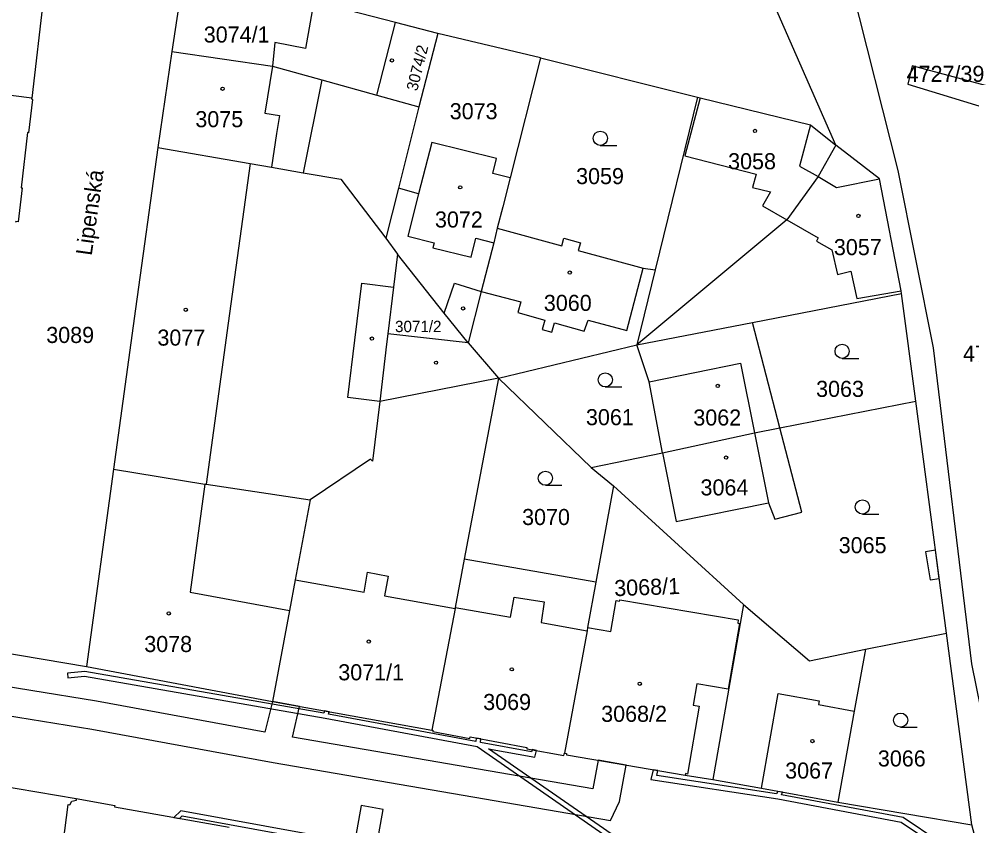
# Model space of a CAD drawing. Extents: x -756746 to -753363, y -1166406 to -1161727.
# Drawn here: x -755070.8 to -754970.1, y -1165492.4 to -1165407.1 of the extents above; entities that cross this region are included whole.
import ezdxf

# ---------------------------------------------------------------- set-up
doc = ezdxf.new("R2010")
doc.units = 0
for name, color, linetype in [('Hranice parcel', 7, 'Continuous'), ('Parcelní čísla', 7, 'Continuous'), ('Pop  PČ popisy', 7, 'Continuous'), ('Vnitřní kresba', 7, 'Continuous'), ('Věcná břemena k části', 7, 'Continuous'), ('Značky budov', 7, 'Continuous'), ('Značky kultur', 7, 'Continuous')]:
    doc.layers.add(name, color=color, linetype=linetype)

msp = doc.modelspace()

# ---------------------------------------------------------------- linework, layer by layer
at = {"layer": 'Hranice parcel'}
for p, q in [((-755067.44, -1165398.51), (-755069.45, -1165415.48)), ((-755032.98, -1165415.15), (-755031, -1165407.48)), ((-755026.51, -1165408.64), (-755031, -1165407.48)), ((-755026.51, -1165408.64), (-755028.51, -1165416.39)), ((-755015.66, -1165411.21), (-755026.51, -1165408.64)), ((-755054.63, -1165410.55), (-755056.12, -1165420.7)), ((-755015.66, -1165411.21), (-755018.87, -1165423.9)), ((-755015.66, -1165411.21), (-754999.07, -1165415.39)), ((-755032.98, -1165415.15), (-755028.51, -1165416.39)), ((-754999.07, -1165415.39), (-755003.54, -1165433.65)), ((-755028.51, -1165416.39), (-755030.68, -1165425.01)), ((-755030.68, -1165425.01), (-755032.01, -1165430.27)), ((-755032.01, -1165430.27), (-755030.79, -1165431.96)), ((-755003.54, -1165433.65), (-755005.48, -1165441.56)), ((-754993.25, -1165439.19), (-754977.49, -1165436.14)), ((-754976, -1165447.52), (-754977.49, -1165436.14)), ((-755005.48, -1165441.56), (-754993.25, -1165439.19)), ((-754990.36, -1165450.35), (-754993.25, -1165439.19)), ((-755023.32, -1165441.36), (-755031.8, -1165440.39)), ((-755023.32, -1165441.36), (-755020.1, -1165445.09)), ((-755020.1, -1165445.09), (-755005.48, -1165441.56)), ((-755020.1, -1165445.09), (-755023.72, -1165464.23)), ((-755020.1, -1165445.09), (-755010.31, -1165454.53)), ((-754990.36, -1165450.35), (-754976, -1165447.52)), ((-754972.75, -1165472.07), (-754976, -1165447.52)), ((-755010.31, -1165454.53), (-755002.76, -1165452.98)), ((-755060.8, -1165454.7), (-755063.67, -1165475.59)), ((-755010.31, -1165454.53), (-755007.93, -1165456.46)), ((-755007.93, -1165456.46), (-755009.8, -1165466.67)), ((-755007.93, -1165456.46), (-754994.19, -1165469.03)), ((-755009.8, -1165466.67), (-755023.72, -1165464.23)), ((-755009.8, -1165466.67), (-755010.68, -1165471.46)), ((-754994.19, -1165469.03), (-754997.44, -1165487.53)), ((-754981.3, -1165473.73), (-754972.75, -1165472.07)), ((-754970.07, -1165492.31), (-754972.75, -1165472.07)), ((-755077.43, -1165473.23), (-755063.67, -1165475.59)), ((-755063.67, -1165475.59), (-755044, -1165479.29)), ((-755044, -1165479.29), (-755027.14, -1165482.3)), ((-755000.37, -1165487.07), (-754997.44, -1165487.53)), ((-755079.14, -1165487.12), (-755064.74, -1165489.54)), ((-754984.24, -1165489.93), (-754970.07, -1165492.31))]:
    msp.add_line(p, q, dxfattribs=at)
for points in [[(-754893.87, -1165919.46), (-754899.67, -1165881.69), (-754902.28, -1165864.2), (-754904.91, -1165847.27), (-754914.1, -1165786.01), (-754916.16, -1165772.03), (-754920.31, -1165744.22), (-754925.86, -1165707.53), (-754934.37, -1165652.04), (-754940.69, -1165610.27), (-754945.47, -1165583.65), (-754957.29, -1165524.97), (-754963.86, -1165505.86), (-754970.07, -1165475.28), (-754974.11, -1165441.89), (-754977.86, -1165423.12), (-754982.77, -1165403.72), (-754984.71, -1165394.8), (-754990.28, -1165381.95), (-754996.53, -1165351.07), (-755004.37, -1165309.56), (-755007.34, -1165270.19), (-755010.72, -1165249.36), (-755016.18, -1165250.63)], [(-755053.34, -1165401.85), (-755053.94, -1165405.9), (-755054.63, -1165410.55)], [(-755031, -1165407.48), (-755039.61, -1165405.26), (-755043.02, -1165404.6), (-755042.97, -1165404.4), (-755053.34, -1165401.85)], [(-754984.44, -1165420.46), (-754992.44, -1165402.19), (-754992.54, -1165401.54)], [(-755054.63, -1165410.55), (-755044, -1165412.1), (-755038.77, -1165413.55), (-755032.98, -1165415.15)], [(-755069.45, -1165415.48), (-755082.5, -1165413.84), (-755092.27, -1165412.6), (-755095.5, -1165425.58)], [(-755069.45, -1165415.48), (-755069.47, -1165415.6), (-755069.35, -1165415.62), (-755069.78, -1165419.13), (-755069.88, -1165419.12), (-755070.57, -1165424.95), (-755070.45, -1165424.97), (-755070.88, -1165428.56), (-755071.11, -1165428.53), (-755071.16, -1165428.64)], [(-754999.07, -1165415.39), (-754998.79, -1165415.45), (-754987.12, -1165418.3), (-754984.44, -1165420.46)], [(-755018.87, -1165423.9), (-755020.71, -1165423.44), (-755020.31, -1165421.86), (-755027.16, -1165420.18), (-755028.55, -1165425.58), (-755030.68, -1165425.01)], [(-754984.44, -1165420.46), (-754986.32, -1165423.77), (-754989.62, -1165428.34), (-755005.48, -1165441.56)], [(-754977.49, -1165436.14), (-754977.54, -1165435.87), (-754979.83, -1165424), (-754984.44, -1165420.46)], [(-755056.12, -1165420.7), (-755058.47, -1165437.75), (-755060.8, -1165454.7)], [(-755056.12, -1165420.7), (-755046.37, -1165422.39), (-755044.11, -1165422.78), (-755040.76, -1165423.36), (-755036.76, -1165424.05), (-755032.01, -1165430.27)], [(-755018.87, -1165423.9), (-755019.66, -1165426.97), (-755020.24, -1165429.24)], [(-755020.24, -1165429.24), (-755020.6, -1165430.78), (-755021.93, -1165435.91), (-755023.32, -1165441.36)], [(-755020.24, -1165429.24), (-755013.42, -1165431.1), (-755013.2, -1165430.3), (-755011.45, -1165430.77), (-755011.67, -1165431.58), (-755004.81, -1165433.45), (-755003.54, -1165433.65)], [(-755030.79, -1165431.96), (-755031.21, -1165435.45), (-755031.8, -1165440.39)], [(-755023.32, -1165441.36), (-755025.84, -1165438.2), (-755030.79, -1165431.96)], [(-755031.8, -1165440.39), (-755031.93, -1165441.48), (-755032.66, -1165447.55), (-755033.42, -1165453.88), (-755033.64, -1165453.66), (-755040.02, -1165457.94)], [(-755002.76, -1165452.98), (-755004.18, -1165445.46), (-755005.48, -1165441.56)], [(-755002.76, -1165452.98), (-754993.04, -1165450.88), (-754990.36, -1165450.35)], [(-755002.76, -1165452.98), (-755001.32, -1165460.26), (-754991.57, -1165458.26), (-754990.88, -1165460.01), (-754988.04, -1165459.27), (-754990.36, -1165450.35)], [(-755060.8, -1165454.7), (-755051.13, -1165456.29), (-755051.02, -1165456.31), (-755040.02, -1165457.94)], [(-755040.02, -1165457.94), (-755041.6, -1165466.41), (-755042.21, -1165469.66), (-755044, -1165479.29)], [(-755023.72, -1165464.23), (-755024.69, -1165469.33), (-755024.7, -1165469.43), (-755027.14, -1165482.3)], [(-755010.68, -1165471.46), (-755008.23, -1165471.87), (-755007.68, -1165468.6), (-755007.31, -1165468.67), (-755007.29, -1165468.54), (-754994.76, -1165470.65), (-754994.82, -1165471), (-754994.63, -1165471.03), (-754995.83, -1165477.98), (-754999.13, -1165477.41), (-754999.52, -1165479.67), (-754998.88, -1165479.78), (-755000.11, -1165486.95), (-755000.34, -1165486.91), (-755000.37, -1165487.07)], [(-754994.19, -1165469.03), (-754987.23, -1165474.97), (-754981.3, -1165473.73)], [(-755010.68, -1165471.46), (-755010.74, -1165471.8), (-755013.11, -1165484.76)], [(-754981.3, -1165473.73), (-754982.49, -1165480.29), (-754984.24, -1165489.93)], [(-755027.14, -1165482.3), (-755027.03, -1165482.32), (-755027.06, -1165482.47), (-755023.14, -1165483.18), (-755023.11, -1165483.03), (-755017.1, -1165484.14), (-755017.12, -1165484.27), (-755013.21, -1165484.98), (-755013.18, -1165484.84), (-755013.11, -1165484.76)], [(-755013.11, -1165484.76), (-755012.91, -1165484.79), (-755012.93, -1165484.91), (-755000.37, -1165487.07)], [(-754997.44, -1165487.53), (-754992.32, -1165488.46), (-754984.24, -1165489.93)], [(-755067.47, -1165506.59), (-755067.45, -1165506.48), (-755067.68, -1165506.47), (-755067.13, -1165502.4), (-755066.98, -1165502.42), (-755065.97, -1165494.33), (-755066.11, -1165494.29), (-755065.59, -1165490.17), (-755065.43, -1165490.19), (-755065.19, -1165489.82), (-755064.71, -1165489.7), (-755064.74, -1165489.54)], [(-755064.74, -1165489.54), (-755060.66, -1165490.27), (-755060.69, -1165490.41), (-755048.58, -1165492.57)], [(-754965.49, -1165508.17), (-754966.46, -1165505.68), (-754970.07, -1165492.31)]]:
    msp.add_lwpolyline(points, dxfattribs=at)
at = {"layer": 'Vnitřní kresba'}
for p, q in [((-755039.61, -1165405.26), (-755040.51, -1165410.23)), ((-755043.76, -1165409.61), (-755044, -1165412.1)), ((-755040.51, -1165410.23), (-755043.76, -1165409.61)), ((-755044, -1165412.1), (-755044.81, -1165417.07)), ((-755038.77, -1165413.55), (-755040.76, -1165423.36)), ((-754998.79, -1165415.45), (-755000.42, -1165421.59)), ((-755044.81, -1165417.07), (-755043.26, -1165417.33)), ((-755043.26, -1165417.33), (-755043.58, -1165419.23)), ((-754987.12, -1165418.3), (-754988.27, -1165422.66)), ((-755043.58, -1165419.23), (-755044.11, -1165422.78)), ((-755000.42, -1165421.59), (-754992.88, -1165423.52)), ((-755046.37, -1165422.39), (-755048.68, -1165439.26)), ((-754992.88, -1165423.52), (-754993.24, -1165424.92)), ((-754988.27, -1165422.66), (-754986.32, -1165423.77)), ((-754986.32, -1165423.77), (-754984.37, -1165424.93)), ((-754984.37, -1165424.93), (-754979.83, -1165424)), ((-755028.55, -1165425.58), (-755029.7, -1165430.08)), ((-754993.24, -1165424.92), (-754991.34, -1165425.39)), ((-754991.34, -1165425.39), (-754992.19, -1165426.85)), ((-754992.19, -1165426.85), (-754989.62, -1165428.34)), ((-754989.62, -1165428.34), (-754986.3, -1165430.25)), ((-755029.7, -1165430.08), (-755026.92, -1165430.78)), ((-755023, -1165432.31), (-755022.49, -1165430.3)), ((-755022.49, -1165430.3), (-755020.6, -1165430.78)), ((-754986.3, -1165430.25), (-754986.49, -1165430.59)), ((-754986.49, -1165430.59), (-754984.87, -1165431.53)), ((-755026.92, -1165430.78), (-755027.05, -1165431.29)), ((-755027.05, -1165431.29), (-755023, -1165432.31)), ((-754984.87, -1165431.53), (-754984.27, -1165434.11)), ((-755006.53, -1165440.04), (-755004.81, -1165433.45)), ((-754984.27, -1165434.11), (-754982.86, -1165433.77)), ((-754982.86, -1165433.77), (-754982.23, -1165436.68)), ((-755035.28, -1165441.08), (-755034.55, -1165435.05)), ((-755034.55, -1165435.05), (-755031.21, -1165435.45)), ((-755025.84, -1165438.2), (-755024.74, -1165435.03)), ((-755024.74, -1165435.03), (-755021.93, -1165435.91)), ((-755021.93, -1165435.91), (-755017.76, -1165437.03)), ((-754982.23, -1165436.68), (-754977.54, -1165435.87)), ((-755017.76, -1165437.03), (-755018.06, -1165438.16)), ((-755018.06, -1165438.16), (-755015.22, -1165438.95)), ((-755048.68, -1165439.26), (-755051.02, -1165456.31)), ((-755015.22, -1165438.95), (-755015.5, -1165439.95)), ((-755014.48, -1165440.24), (-755014.19, -1165439.24)), ((-755014.19, -1165439.24), (-755011.04, -1165440.12)), ((-755011.04, -1165440.12), (-755010.63, -1165438.94)), ((-755010.63, -1165438.94), (-755006.53, -1165440.04)), ((-755015.5, -1165439.95), (-755014.48, -1165440.24)), ((-755036.02, -1165447.14), (-755035.28, -1165441.08)), ((-755004.18, -1165445.46), (-754994.52, -1165443.52)), ((-754994.52, -1165443.52), (-754993.04, -1165450.88)), ((-755020.1, -1165445.09), (-755032.66, -1165447.55)), ((-755032.66, -1165447.55), (-755036.02, -1165447.14)), ((-754993.04, -1165450.88), (-754991.57, -1165458.26)), ((-755051.13, -1165456.29), (-755052.69, -1165467.71)), ((-755034.32, -1165467.71), (-755033.95, -1165465.62)), ((-755033.95, -1165465.62), (-755031.78, -1165466.01)), ((-755041.6, -1165466.41), (-755034.32, -1165467.71)), ((-755031.78, -1165466.01), (-755032.15, -1165468.1)), ((-755052.69, -1165467.71), (-755042.21, -1165469.66)), ((-755032.15, -1165468.1), (-755024.7, -1165469.43)), ((-755018.83, -1165470.37), (-755018.45, -1165468.23)), ((-755018.45, -1165468.23), (-755015.26, -1165468.73)), ((-755015.26, -1165468.73), (-755015.61, -1165470.94)), ((-755024.69, -1165469.33), (-755018.83, -1165470.37)), ((-755015.61, -1165470.94), (-755010.74, -1165471.8)), ((-754992.32, -1165488.46), (-754990.55, -1165478.42)), ((-754990.55, -1165478.42), (-754986.2, -1165479.21)), ((-754986.2, -1165479.21), (-754986.27, -1165479.6)), ((-754986.27, -1165479.6), (-754982.49, -1165480.29))]:
    msp.add_line(p, q, dxfattribs=at)
at = {"layer": 'Věcná břemena k části'}
for points in [[(-754976.84, -1165413.99), (-754963.79, -1165418), (-754964.29, -1165415.3), (-754976.36, -1165412.05)], [(-754974.95, -1165463.45), (-754974.46, -1165466.43), (-754973.52, -1165466.27), (-754973.91, -1165463.28)], [(-755124.29, -1165479.35), (-755122.72, -1165471.87), (-755110.49, -1165474.04), (-755083.98, -1165478.83), (-755063.1, -1165482.2), (-755043.94, -1165485.73), (-755008.26, -1165491.88), (-755007.31, -1165489.85), (-755006.61, -1165486), (-755009.57, -1165485.49), (-755010.12, -1165488.52), (-755041.87, -1165483.05), (-755041.13, -1165479.8), (-755044, -1165479.29), (-755044.82, -1165482.52), (-755062.59, -1165479.25), (-755083.47, -1165475.87), (-755109.96, -1165471.09), (-755125.06, -1165468.41), (-755127.25, -1165478.8)], [(-754970.06, -1165497.04), (-754969.78, -1165496.62), (-754977.34, -1165491.56), (-754990.19, -1165489.15), (-754990.08, -1165488.87), (-754990.58, -1165488.78), (-754990.7, -1165489.06), (-755003.38, -1165487.12), (-755003.27, -1165486.57), (-755003.76, -1165486.49), (-755003.99, -1165487.54), (-754990.59, -1165489.58), (-754977.53, -1165492.03)], [(-755035.44, -1165494.84), (-755033.1, -1165495.26), (-755032.28, -1165490.7), (-755034.62, -1165490.28)]]:
    msp.add_lwpolyline(points, close=True, dxfattribs=at)
for points in [[(-755001.42, -1165497.96), (-755021.16, -1165484.27), (-755016.27, -1165485.18), (-755016.07, -1165484.46), (-755016.56, -1165484.37), (-755016.63, -1165484.61), (-755022, -1165483.61), (-755021.96, -1165483.24), (-755022.46, -1165483.15), (-755022.49, -1165483.52), (-755038.07, -1165480.62), (-755038.01, -1165480.36), (-755038.5, -1165480.27), (-755038.56, -1165480.53), (-755063.85, -1165476.1), (-755065.67, -1165476.27), (-755065.62, -1165476.77), (-755063.87, -1165476.6), (-755038.41, -1165481.06), (-755022.36, -1165484.05), (-755001.92, -1165498.23)], [(-755040.37, -1165493.28), (-755053.7, -1165490.84), (-755054.43, -1165491.53), (-755053.82, -1165491.64), (-755053.54, -1165491.38), (-755041.05, -1165493.66)]]:
    msp.add_lwpolyline(points, dxfattribs=at)
at = {"layer": 'Značky budov'}
for centre in [(-755031.37, -1165411.49), (-755049.27, -1165414.48), (-754992.99, -1165418.95), (-755024.15, -1165424.91), (-754982.05, -1165427.94), (-755012.57, -1165433.93), (-755053.17, -1165437.86), (-755023.84, -1165437.71), (-755033.49, -1165440.91), (-755026.71, -1165443.45), (-754996.93, -1165445.91), (-754996.04, -1165453.48), (-755054.96, -1165469.97), (-755033.82, -1165472.95), (-755018.71, -1165475.88), (-755005.17, -1165477.41), (-754986.92, -1165483.47)]:
    msp.add_circle(centre, 0.175, dxfattribs=at)
at = {"layer": 'Značky kultur'}
for p, q in [((-755009.34, -1165420.47), (-755007.59, -1165420.47)), ((-754983.78, -1165443), (-754982.03, -1165443)), ((-755008.82, -1165446.02), (-755007.07, -1165446.02)), ((-755015.15, -1165456.42), (-755013.4, -1165456.42)), ((-754981.64, -1165459.46), (-754979.89, -1165459.46)), ((-754977.6, -1165482), (-754975.85, -1165482))]:
    msp.add_line(p, q, dxfattribs=at)
for centre in [(-755009.34, -1165419.72), (-754983.78, -1165442.25), (-755008.82, -1165445.27), (-755015.15, -1165455.67), (-754981.64, -1165458.71), (-754977.6, -1165481.25)]:
    msp.add_circle(centre, 0.75, dxfattribs=at)

# ---------------------------------------------------------------- texts
at = {"layer": 'Parcelní čísla'}
for s, height, p in [('3074/1', 1.7, (-755051.26, -1165409.6)), ('4727/39', 1.7, (-754976.96, -1165413.76)), ('3073', 1.7, (-755025.26, -1165417.71)), ('3075', 1.7, (-755052.15, -1165418.55)), ('3058', 1.7, (-754995.83, -1165423)), ('3059', 1.7, (-755011.9, -1165424.57)), ('3072', 1.7, (-755026.82, -1165429.16)), ('3057', 1.7, (-754984.65, -1165432.08)), ('3060', 1.7, (-755015.31, -1165437.98)), ('3089', 1.7, (-755067.91, -1165441.37)), ('3071/2', 1.2, (-755031.04, -1165440.22)), ('3077', 1.7, (-755056.16, -1165441.65)), ('4727/34', 1.7, (-754971, -1165443.34)), ('3063', 1.7, (-754986.53, -1165447.07)), ('3061', 1.7, (-755010.86, -1165450.06)), ('3062', 1.7, (-754999.51, -1165450.1)), ('3064', 1.7, (-754998.75, -1165457.49)), ('3070', 1.7, (-755017.61, -1165460.62)), ('3065', 1.7, (-754984.14, -1165463.6)), ('3078', 1.7, (-755057.55, -1165474.05)), ('3071/1', 1.7, (-755037.04, -1165477.04)), ('3069', 1.7, (-755021.72, -1165480.18)), ('3068/2', 1.7, (-755009.25, -1165481.43)), ('3066', 1.7, (-754980, -1165486.15)), ('3067', 1.7, (-754989.8, -1165487.43))]:
    msp.add_text(s, height=height, dxfattribs=at).set_placement(p)
for s, height, rotation, p in [('3074/2', 1.2, 76, (-755028.7, -1165414.8)), ('3068/1', 1.7, 2, (-755007.84, -1165468.15))]:
    msp.add_text(s, height=height, rotation=rotation, dxfattribs=at).set_placement(p)
at = {"layer": 'Pop  PČ popisy'}
msp.add_text('Lipenská', height=1.7, rotation=82, dxfattribs=at).set_placement((-755063.11, -1165432.19))

doc.saveas('drawing.dxf')
